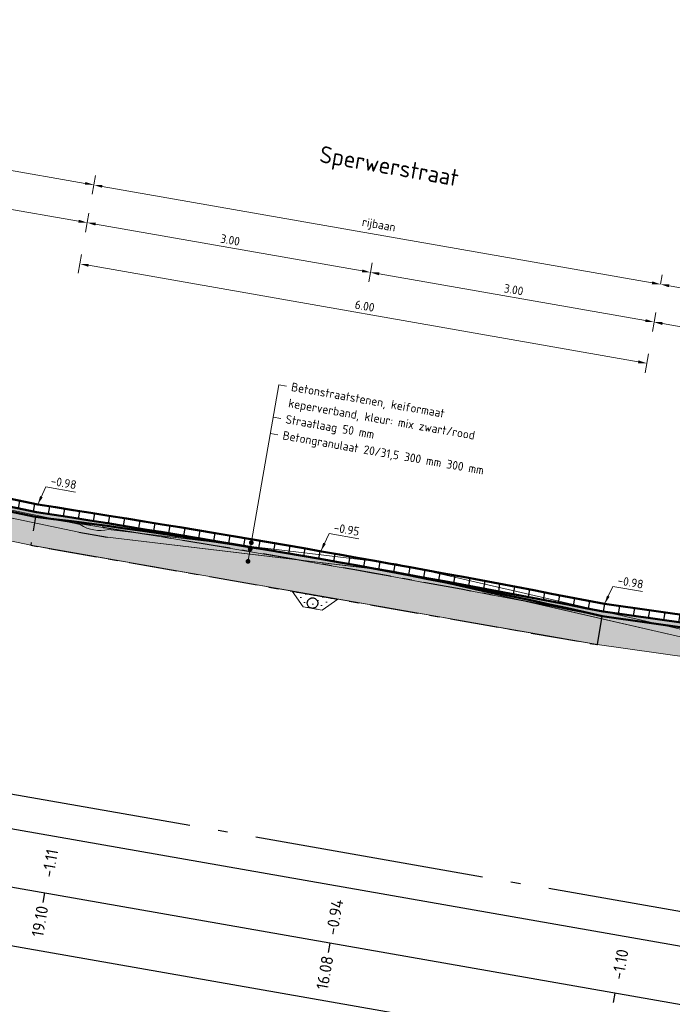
# Model space of a CAD drawing. Header units: metres. Extents: x 2514 to 227642, y 1683 to 852646.
# Tile 403 of 462: x 114364 to 114371, y 426105 to 426115. Entities that reach past the tile are written whole.
import ezdxf
from ezdxf.enums import TextEntityAlignment as Align

# ---------------------------------------------------------------- set-up
doc = ezdxf.new("R2010")
doc.units = ezdxf.units.M
for name, pattern in [('AL-NAP_LIJN', [15.25, 12, -1.5, 0.25, -1.5]), ('DASHDOT', [7.5, 5, -1.25, 0, -1.25]), ('RI-DRAINAGE', [19.200000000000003, 6, -1.8, 1.8, -1.8, 2.4, -1.8, 1.8, -1.8])]:
    doc.linetypes.add(name, pattern=pattern)
doc.layers.get('Defpoints').update_dxf_attribs({"color": 244, "lineweight": 35})
for name, color, linetype, lineweight in [('B-WE-GW-GROND_ZAND_DRAINEERZAND-AD-50', 7, 'Continuous', 18), ('B-WE-OG-BEBOUWING_STRAATNAAM-T35', 2, 'Continuous', 35), ('B-WE-RI-DRAINAGE-GD', 90, 'RI-DRAINAGE', 25), ('B-WE-VH-GOOT-SD', 170, 'Continuous', 25), ('B-WE-VH-VERHARDING_BETONSTRAATSTEEN-GD', 252, 'Continuous', 25), ('B-WE-VH-VERHARDING_GEOTEXTIEL-GD', 252, 'Continuous', 25), ('N-WE-GW-GROND_GRIND-AD-50', 7, 'Continuous', 18), ('N-WE-GW-GROND_ZAND-AD-50', 7, 'Continuous', 18), ('N-WE-GW-GROND_ZAND_FUNDERINGSZAND-AD-50', 7, 'Continuous', 18), ('N-WE-GW-GROND_ZAND_ONTGRAVEN-GD', 251, 'Continuous', 18), ('N-WE-VH-ELEMENTENVERHARDING-AD', 8, 'Continuous', 25), ('N-WE-VH-M', 7, 'Continuous', 18), ('N-WE-VH-NAP-T18', 1, 'Continuous', 18), ('N-WE-VH-T18', 10, 'Continuous', 18), ('N-WE-VH-VERHARDING_BETONSTRAATSTEEN-GD', 252, 'Continuous', 50), ('N-WE-VH-VERHARDING_FUNDERING-GD', 7, 'Continuous', 50), ('N-WE-VH-VERHARDING_FUNDERING-O', 7, 'Continuous', 18), ('X-XX-AL-NAP-GD', 7, 'AL-NAP_LIJN', 25), ('X-XX-AL-PROFIELBALK-G', 7, 'Continuous', 25), ('X-XX-AL-PROFIELBALK-T25', 7, 'Continuous', 25)]:
    doc.layers.add(name, color=color, linetype=linetype, lineweight=lineweight)
doc.styles.add('NLCS-ISO-M50-T18', font='NLCS-ISO.ttf', dxfattribs={"height": 0.09000000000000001})
doc.styles.add('NLCS-ISO-M50-T18_CURSIEF', font='NLCS-ISO.ttf', dxfattribs={"oblique": 15, "height": 0.09000000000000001})
doc.styles.add('NLCS-ISO-M50-T25', font='NLCS-ISO.ttf', dxfattribs={"height": 0.125})
doc.styles.add('NLCS-ISO-M50-T35', font='NLCS-ISO.ttf', dxfattribs={"height": 0.175})
doc.dimstyles.new('NLCS-M50-T18-PIJL_L2_H1', dxfattribs={"dimscale": 0.05, "dimtxt": 2.5, "dimasz": 1.8, "dimexe": 2, "dimexo": 2, "dimgap": 0.7, "dimtad": 1, "dimzin": 0, "dimdsep": 46, "dimtxsty": 'NLCS-ISO-M50-T18', "dimcen": 0, "dimdle": 2, "dimclrd": 256, "dimclre": 256, "dimclrt": 1, "dimadec": 1, "dimazin": 0, "dimtfac": 1, "dimtdec": 3, "dimtofl": 0, "dimtmove": 0, "dimatfit": 3, "dimfxl": 2, "dimfxlon": 1, "dimtfillclr": 256, "dimtolj": 1, "dimtzin": 0, "dimlwd": -1, "dimlwe": -1, "dimarcsym": 0})
doc.dimstyles.new('NLCS-M50-T18_CURSIEF-PIJL_A_L2_H1', dxfattribs={"dimscale": 0.05, "dimtxt": 2.5, "dimasz": 1.8, "dimexe": 2, "dimexo": 2, "dimgap": 0.7, "dimtad": 1, "dimzin": 0, "dimdsep": 46, "dimtxsty": 'NLCS-ISO-M50-T18_CURSIEF', "dimcen": 2.5, "dimdle": 2, "dimclrd": 256, "dimclre": 256, "dimclrt": 10, "dimadec": 1, "dimazin": 0, "dimtfac": 1, "dimtdec": 3, "dimtofl": 0, "dimtmove": 0, "dimatfit": 3, "dimfxl": 2, "dimtfillclr": 256, "dimtolj": 1, "dimtzin": 0, "dimlwd": -1, "dimlwe": -1, "dimarcsym": 0})
pattern_1 = [(80.05004763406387, (16.26625841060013, -2.492286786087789), (-0.1563622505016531, 0.02743007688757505), [])]
pattern_2 = [(350.050047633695, (16.26625841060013, -2.492286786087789), (0.03617959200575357, 0.02538034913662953), [0, -0.06249999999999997])]
pattern_3 = [(350.0135621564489, (0, 0), (0.231652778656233, 0.1622867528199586), [0.025, -0.175]), (80.01356215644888, (0, 0), (-0.1622867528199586, 0.231652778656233), [0.025, -0.175]), (125.0135621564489, (0.02462122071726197, -0.004335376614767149), (-0.1969697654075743, 0.03468301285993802), [0.03535534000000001, -0.24748738]), (350.0135621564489, (0.04413041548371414, 0.1064601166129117), (0.231652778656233, 0.1622867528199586), [0.025, -0.175]), (35.01356215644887, (0.05427333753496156, 0.09198181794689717), (0.03468301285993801, 0.1969697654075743), [0.01767766, -0.26516504]), (125.0135621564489, (0.05427333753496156, 0.09198181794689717), (-0.1969697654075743, 0.03468301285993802), [0.01767766, -0.26516504]), (350.0135621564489, (0.1266648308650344, 0.1426964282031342), (0.231652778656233, 0.1622867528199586), [0.03535534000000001, -0.16464466]), (35.01356215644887, (0.1266648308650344, 0.1426964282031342), (0.03468301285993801, 0.1969697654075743), [0.025, -0.25784272]), (125.0135621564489, (0.161484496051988, 0.1365652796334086), (-0.1969697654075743, 0.03468301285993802), [0.025, -0.25784272]), (80.01356215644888, (0.1440874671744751, 0.02539787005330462), (-0.1622867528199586, 0.231652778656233), [0.025, -0.175]), (35.01356215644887, (0.1440874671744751, 0.02539787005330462), (0.03468301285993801, 0.1969697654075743), [0.01767766, -0.26516504]), (125.0135621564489, (0.1585657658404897, 0.03554079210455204), (-0.1969697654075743, 0.03468301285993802), [0.01767766, -0.26516504]), (350.0135621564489, (0.03329197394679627, 0.04490706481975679), (0.231652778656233, 0.1622867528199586), [0.0125, -0.1675]), (350.0135621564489, (0.1896900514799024, 0.06813724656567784), (0.231652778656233, 0.1622867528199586), [0.0125, -0.1675]), (80.01356215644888, (0.1324723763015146, 0.1035969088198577), (-0.1622867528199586, 0.231652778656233), [0.0125, -0.1675]), (125.0135621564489, (0.1375844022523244, -0.01153396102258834), (-0.1969697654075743, 0.03468301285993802), [0.01767766, -0.26516504]), (125.0135621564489, (0.07525470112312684, 0.1390565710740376), (-0.1969697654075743, 0.03468301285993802), [0.01767766, -0.26516504]), (35.01356215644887, (0.1037099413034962, 0.04837304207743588), (0.03468301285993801, 0.1969697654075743), [0.01767766, -0.26516504]), (80.01356215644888, (0.07204373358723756, 0.01269893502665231), (-0.1622867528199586, 0.231652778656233), [0.003125, -0.196875]), (80.01356215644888, (0.09590858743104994, 0.09416978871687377), (-0.1622867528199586, 0.231652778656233), [0.003125, -0.196875]), (80.01356215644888, (0.1941993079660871, 0.1117663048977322), (-0.1622867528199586, 0.231652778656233), [0.003125, -0.196875]), (80.01356215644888, (0.1788516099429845, 0.006584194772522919), (-0.1622867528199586, 0.231652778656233), [0.003125, -0.196875])]

# ---------------------------------------------------------------- blocks, each defined once
blk = doc.blocks.new('*D1086')
at = {"layer": 'Defpoints', "color": 0, "transparency": 16777216}
for p in [(114370.7593528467, 426111.8557431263), (114370.7593528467, 426111.8557431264), (114375.1916695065, 426111.0781974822)]:
    blk.add_point(p, dxfattribs=at)
at = {"layer": 'N-WE-VH-M', "transparency": 16777216}
for p, q in [((114370.7593528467, 426111.8557431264), (114370.7766316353, 426111.9542390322)), ((114375.1030231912, 426111.0937483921), (114370.847999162, 426111.8401922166)), ((114375.1916695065, 426111.0781974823), (114375.2089482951, 426111.1766933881))]:
    blk.add_line(p, q, dxfattribs=at)
for points in [[(114370.8505909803, 426111.8549666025), (114370.8454073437, 426111.8254178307), (114370.7593528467, 426111.8557431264)], [(114375.1056150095, 426111.108522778), (114375.1004313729, 426111.0789740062), (114375.1916695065, 426111.0781974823)]]:
    blk.add_solid(points, dxfattribs=at)
at = {"layer": 'N-WE-VH-M', "color": 1, "transparency": 16777216, "insert": (114372.9893342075, 426111.545767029), "char_height": 0.09000000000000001, "attachment_point": 5, "rotation": 350.0500476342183, "style": 'NLCS-ISO-M50-T18'}
blk.add_mtext('\\A1;4.50', dxfattribs=at)
blk = doc.blocks.new('*D1087')
at = {"layer": 'Defpoints', "color": 0, "transparency": 16777216}
for p in [(114367.8044750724, 426112.3741068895), (114367.8044750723, 426112.3741068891), (114370.7593528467, 426111.8557431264)]:
    blk.add_point(p, dxfattribs=at)
at = {"layer": 'N-WE-VH-M', "transparency": 16777216}
for p, q in [((114367.8044750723, 426112.3741068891), (114367.7871962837, 426112.2756109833)), ((114370.6707065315, 426111.871294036), (114367.8931213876, 426112.3585559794)), ((114370.7593528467, 426111.8557431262), (114370.7420740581, 426111.7572472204))]:
    blk.add_line(p, q, dxfattribs=at)
for points in [[(114367.8957132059, 426112.3733303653), (114367.8905295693, 426112.3437815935), (114367.8044750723, 426112.3741068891)], [(114370.6732983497, 426111.8860684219), (114370.6681147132, 426111.8565196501), (114370.7593528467, 426111.8557431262)]]:
    blk.add_solid(points, dxfattribs=at)
at = {"layer": 'N-WE-VH-M', "color": 1, "transparency": 16777216, "insert": (114369.2957369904, 426112.1937217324), "char_height": 0.09000000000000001, "attachment_point": 5, "rotation": 350.0500476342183, "style": 'NLCS-ISO-M50-T18'}
blk.add_mtext('\\A1;3.00', dxfattribs=at)
blk = doc.blocks.new('*D1088')
at = {"layer": 'Defpoints', "color": 0, "transparency": 16777216}
for p in [(114364.8495972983, 426112.8924706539), (114364.849597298, 426112.8924706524), (114367.8044750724, 426112.3741068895)]:
    blk.add_point(p, dxfattribs=at)
at = {"layer": 'N-WE-VH-M', "transparency": 16777216}
for p, q in [((114364.849597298, 426112.8924706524), (114364.8323185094, 426112.7939747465)), ((114367.7158287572, 426112.3896577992), (114364.9382436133, 426112.8769197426)), ((114367.8044750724, 426112.3741068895), (114367.821753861, 426112.4726027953))]:
    blk.add_line(p, q, dxfattribs=at)
for points in [[(114364.9408354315, 426112.8916941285), (114364.935651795, 426112.8621453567), (114364.849597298, 426112.8924706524)], [(114367.7184205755, 426112.4044321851), (114367.7132369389, 426112.3748834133), (114367.8044750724, 426112.3741068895)]]:
    blk.add_solid(points, dxfattribs=at)
at = {"layer": 'N-WE-VH-M', "color": 1, "transparency": 16777216, "insert": (114366.3408592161, 426112.7120854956), "char_height": 0.09000000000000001, "attachment_point": 5, "rotation": 350.0500476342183, "style": 'NLCS-ISO-M50-T18'}
blk.add_mtext('\\A1;3.00', dxfattribs=at)
blk = doc.blocks.new('*D1089')
at = {"layer": 'Defpoints', "color": 0, "transparency": 16777216}
for p in [(114360.4178721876, 426113.669912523), (114360.4178721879, 426113.6699125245), (114364.8495972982, 426112.8924706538)]:
    blk.add_point(p, dxfattribs=at)
at = {"layer": 'N-WE-VH-M', "transparency": 16777216}
for p, q in [((114360.4178721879, 426113.6699125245), (114360.4351509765, 426113.7684084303)), ((114364.760950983, 426112.9080215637), (114360.5065185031, 426113.6543616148)), ((114364.8495972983, 426112.8924706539), (114364.8668760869, 426112.9909665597))]:
    blk.add_line(p, q, dxfattribs=at)
for points in [[(114360.5091103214, 426113.6691360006), (114360.5039266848, 426113.6395872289), (114360.4178721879, 426113.6699125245)], [(114364.7635428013, 426112.9227959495), (114364.7583591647, 426112.8932471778), (114364.8495972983, 426112.8924706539)]]:
    blk.add_solid(points, dxfattribs=at)
at = {"layer": 'N-WE-VH-M', "color": 1, "transparency": 16777216, "insert": (114362.6475577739, 426113.3599883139), "char_height": 0.09000000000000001, "attachment_point": 5, "rotation": 350.0500476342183, "style": 'NLCS-ISO-M50-T18'}
blk.add_mtext('\\A1;4.50', dxfattribs=at)
blk = doc.blocks.new('*D1091')
at = {"layer": 'Defpoints', "color": 0, "transparency": 16777216}
for p in [(114364.8495972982, 426112.8924706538), (114370.7593528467, 426111.8557431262), (114370.6840428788, 426111.4264466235)]:
    blk.add_point(p, dxfattribs=at)
at = {"layer": 'N-WE-VH-M', "transparency": 16777216}
for p, q in [((114364.7915661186, 426112.5616700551), (114364.7570085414, 426112.3646782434)), ((114364.8629336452, 426112.4476232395), (114370.5953965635, 426111.4419975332)), ((114370.7013216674, 426111.5249425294), (114370.6667640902, 426111.3279507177))]:
    blk.add_line(p, q, dxfattribs=at)
for points in [[(114364.8655254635, 426112.4623976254), (114364.8603418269, 426112.4328488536), (114364.77428733, 426112.4631741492)], [(114370.5979883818, 426111.4567719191), (114370.5928047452, 426111.4272231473), (114370.6840428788, 426111.4264466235)]]:
    blk.add_solid(points, dxfattribs=at)
at = {"layer": 'N-WE-VH-M', "color": 1, "transparency": 16777216, "insert": (114367.7429881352, 426112.023607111), "char_height": 0.09000000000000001, "attachment_point": 5, "rotation": 350.0500476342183, "style": 'NLCS-ISO-M50-T18'}
blk.add_mtext('\\A1;6.00', dxfattribs=at)
blk = doc.blocks.new('_Dot')
at = {"color": 0, "linetype": 'ByBlock', "lineweight": -2}
blk.add_line((-0.5, 0), (-1, 0), dxfattribs=at)
at = {"color": 0, "linetype": 'ByBlock', "const_width": 0.5}
blk.add_lwpolyline([(-0.25, 0, 1), (0.25, 0, 1)], format="xyb", close=True, dxfattribs=at)
blk = doc.blocks.new('*D857')
at = {"layer": 'Defpoints', "color": 0, "ltscale": 0.2, "transparency": 16777216}
for p in [(114360.486987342, 426114.0638961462), (114360.486987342, 426114.0638961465), (114364.9187120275, 426113.2864543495)]:
    blk.add_point(p, dxfattribs=at)
at = {"layer": 'N-WE-VH-M', "ltscale": 0.2, "transparency": 16777216}
for p, q in [((114360.486987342, 426114.0638961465), (114360.5042661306, 426114.1623920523)), ((114364.8300657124, 426113.3020052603), (114360.5756336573, 426114.0483452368)), ((114364.9187120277, 426113.2864543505), (114364.9359908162, 426113.3849502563))]:
    blk.add_line(p, q, dxfattribs=at)
for points in [[(114360.5782254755, 426114.0631196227), (114360.5730418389, 426114.0335708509), (114360.486987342, 426114.0638961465)], [(114364.8326575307, 426113.3167796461), (114364.8274738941, 426113.2872308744), (114364.9187120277, 426113.2864543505)]]:
    blk.add_solid(points, dxfattribs=at)
at = {"layer": 'N-WE-VH-M', "color": 1, "ltscale": 0.2, "transparency": 16777216, "insert": (114362.7190053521, 426113.7672689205), "char_height": 0.09000000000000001, "attachment_point": 5, "rotation": 350.0500476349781, "style": 'NLCS-ISO-M50-T18'}
blk.add_mtext('\\A1;haaksparkeervak', dxfattribs=at)
blk = doc.blocks.new('*D859')
at = {"layer": 'Defpoints', "color": 0, "transparency": 16777216}
for p in [(114364.9187120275, 426113.2864543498), (114370.8268905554, 426112.2500034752), (114370.8268905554, 426112.2500034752)]:
    blk.add_point(p, dxfattribs=at)
at = {"layer": 'N-WE-VH-M', "transparency": 16777216}
for p, q in [((114364.9187120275, 426113.2864543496), (114364.9014332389, 426113.1879584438)), ((114365.0073583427, 426113.2709034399), (114370.7382442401, 426112.2655543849)), ((114370.8268905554, 426112.2500034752), (114370.844169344, 426112.348499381))]:
    blk.add_line(p, q, dxfattribs=at)
for points in [[(114365.009950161, 426113.2856778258), (114365.0047665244, 426113.256129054), (114364.9187120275, 426113.2864543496)], [(114370.7408360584, 426112.2803287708), (114370.7356524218, 426112.250779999), (114370.8268905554, 426112.2500034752)]]:
    blk.add_solid(points, dxfattribs=at)
at = {"layer": 'N-WE-VH-M', "color": 1, "transparency": 16777216, "insert": (114367.8889569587, 426112.8603225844), "char_height": 0.09000000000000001, "attachment_point": 5, "rotation": 350.0500476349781, "style": 'NLCS-ISO-M50-T18'}
blk.add_mtext('\\A1;rijbaan', dxfattribs=at)
blk = doc.blocks.new('*D929')
at = {"layer": 'Defpoints', "color": 0, "ltscale": 0.2, "transparency": 16777216}
for p in [(114370.8268905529, 426112.2500034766), (114370.8268905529, 426112.2500034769), (114375.2586152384, 426111.4725616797)]:
    blk.add_point(p, dxfattribs=at)
at = {"layer": 'N-WE-VH-M', "ltscale": 0.2, "transparency": 16777216}
for p, q in [((114370.8268905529, 426112.2500034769), (114370.8441693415, 426112.3484993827)), ((114375.1699689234, 426111.4881125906), (114370.9155368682, 426112.2344525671)), ((114375.2586152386, 426111.4725616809), (114375.2758940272, 426111.5710575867))]:
    blk.add_line(p, q, dxfattribs=at)
for points in [[(114370.9181286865, 426112.249226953), (114370.9129450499, 426112.2196781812), (114370.8268905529, 426112.2500034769)], [(114375.1725607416, 426111.5028869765), (114375.1673771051, 426111.4733382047), (114375.2586152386, 426111.4725616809)]]:
    blk.add_solid(points, dxfattribs=at)
at = {"layer": 'N-WE-VH-M', "color": 1, "ltscale": 0.2, "transparency": 16777216, "insert": (114373.0589085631, 426111.9533762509), "char_height": 0.09000000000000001, "attachment_point": 5, "rotation": 350.0500476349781, "style": 'NLCS-ISO-M50-T18'}
blk.add_mtext('\\A1;haaksparkeervak', dxfattribs=at)

msp = doc.modelspace()

# ---------------------------------------------------------------- hatches: boundary and pattern name
at = {"layer": 'B-WE-GW-GROND_ZAND_DRAINEERZAND-AD-50', "ltscale": 0.2}
h = msp.add_hatch(dxfattribs=at)
h.set_pattern_fill('AGW-GROND_ZAND_DRAINZAND-SO', color=256, scale=0.05, pattern_type=2)
h.set_pattern_definition([(35.05004763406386, (114463.5998066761, 426221.0621768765), (-0.03646752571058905, 0.05198432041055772), [0, -0.0635])])
h.paths.add_polyline_path([(114366.9876428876, 426109.0514645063), (114367.463223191, 426108.9680351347), (114367.299493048, 426108.853176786), (114367.1025012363, 426108.8877343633)])
at = {"layer": 'N-WE-GW-GROND_GRIND-AD-50', "ltscale": 0.1}
h = msp.add_hatch(dxfattribs=at)
h.set_pattern_fill('AVH-FUNDERING_02-SO', color=1, scale=0.2, pattern_type=2)
h.set_pattern_definition(pattern_3)
edge = h.paths.add_edge_path()
edge.add_arc((114358.3204709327, 425960.5037423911), 148.1415553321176, 78.89018152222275, 81.20991374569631)
edge.add_line((114380.9586994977, 426106.9053510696), (114380.906834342, 426106.609699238))
edge.add_line((114380.906834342, 426106.609699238), (114380.9098064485, 426106.6090751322))
edge.add_arc((99057.92202269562, 338742.201559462), 88697.99126916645, 80.04811254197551, 80.05198272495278, ccw=False)
edge.add_line((114386.8110131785, 426105.5738472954), (114386.8140202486, 426105.5734224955))
edge.add_line((114386.8140202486, 426105.5734224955), (114386.8658854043, 426105.8690743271))
h = msp.add_hatch(dxfattribs=at)
h.set_pattern_fill('AVH-FUNDERING_02-SO', color=1, scale=0.2, pattern_type=2)
h.set_pattern_definition(pattern_3)
edge = h.paths.add_edge_path()
edge.add_arc((114336.8202227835, 425950.12666245), 149.5509054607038, 78.89936592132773, 81.19784959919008, ccw=False)
edge.add_line((114365.6136812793, 426096.8795502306), (114365.5618160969, 426096.583898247))
edge.add_line((114365.5618160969, 426096.583898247), (114365.5588129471, 426096.584322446))
edge.add_arc((99024.8738484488, 338678.9411453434), 88753.48417847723, 80.04666692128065, 80.05053572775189)
edge.add_line((114359.6560405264, 426097.6199785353), (114359.6530747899, 426097.6206012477))
edge.add_line((114359.6530747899, 426097.6206012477), (114359.7049399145, 426097.9162529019))
h = msp.add_hatch(dxfattribs=at)
h.set_pattern_fill('AVH-FUNDERING_02-SO', color=1, scale=0.2, pattern_type=2)
h.set_pattern_definition(pattern_3)
edge = h.paths.add_edge_path()
edge.add_arc((114341.6432576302, 425963.2448553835), 148.3232544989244, 78.89160257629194, 81.20849269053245)
edge.add_line((114364.3128880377, 426109.8254669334), (114364.2610228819, 426109.5298151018))
edge.add_line((114364.2610228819, 426109.5298151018), (114364.2639949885, 426109.5291909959))
edge.add_arc((106704.2422879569, 382427.0488588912), 44349.01374908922, 80.04617745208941, 80.05391781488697, ccw=False)
edge.add_line((114370.1652017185, 426108.4939631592), (114370.1682087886, 426108.4935383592))
edge.add_line((114370.1682087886, 426108.4935383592), (114370.2200739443, 426108.7891901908))
h = msp.add_hatch(dxfattribs=at)
h.set_pattern_fill('AGW-GROND_GRIND-SO', color=1, scale=0.05, pattern_type=2)
h.set_pattern_definition([(350.0135621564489, (0.2056405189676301, 0.01455942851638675), (0.5791319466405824, 0.4057168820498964), [0.025, -0.15, 0.025, -0.3]), (350.0135621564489, (0.4561881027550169, -0.004173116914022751), (0.5791319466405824, 0.4057168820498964), [0.025, -0.475]), (350.0135621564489, (0.1940254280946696, 0.09275846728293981), (0.5791319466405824, 0.4057168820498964), [0.05, -0.45]), (350.0135621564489, (0.3460881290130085, 0.09136742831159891), (0.5791319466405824, 0.4057168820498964), [0.025, -0.475]), (350.0135621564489, (0.1288325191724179, 0.1550070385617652), (0.5791319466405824, 0.4057168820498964), [0.025, -0.475]), (350.0135621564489, (0.334473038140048, 0.169566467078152), (0.5791319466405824, 0.4057168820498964), [0.05, -0.45]), (350.0135621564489, (0.1664598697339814, 0.224535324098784), (0.5791319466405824, 0.4057168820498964), [0.05, -0.175, 0.025, -0.25]), (350.0135621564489, (0.1751306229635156, 0.273777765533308), (0.5791319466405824, 0.4057168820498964), [0.05, -0.275, 0.05, -0.125]), (350.0135621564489, (0.3271933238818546, 0.272386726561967), (0.5791319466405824, 0.4057168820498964), [0.025, -0.475]), (350.0135621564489, (0.3401994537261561, 0.3462503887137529), (0.5791319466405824, 0.4057168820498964), [0.025, -0.475]), (350.0135621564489, (0.07370140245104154, 0.4185607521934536), (0.5791319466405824, 0.4057168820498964), [0.025, -0.475]), (350.0135621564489, (0.2011428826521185, 0.4215050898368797), (0.5791319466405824, 0.4057168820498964), [0.025, -0.175, 0.05, -0.25]), (80.01356215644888, (0.0709193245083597, 0.1144353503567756), (-0.4057168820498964, 0.5791319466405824), [0.025, -0.225, 0.025, -0.225]), (80.01356215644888, (0.1085466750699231, 0.1839636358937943), (-0.4057168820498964, 0.5791319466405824), [0.025, -0.475]), (80.01356215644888, (0.1808570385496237, 0.4504616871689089), (-0.4057168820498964, 0.5791319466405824), [0.025, -0.475]), (80.01356215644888, (0.1751306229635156, 0.273777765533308), (-0.4057168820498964, 0.5791319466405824), [0.05, -0.45]), (80.01356215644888, (0.1607334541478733, 0.04785140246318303), (-0.4057168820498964, 0.5791319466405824), [0.025, -0.475]), (80.01356215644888, (0.2547207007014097, 0.4374555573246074), (-0.4057168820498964, 0.5791319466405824), [0.025, -0.475]), (80.01356215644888, (0.2533296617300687, 0.2853928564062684), (-0.4057168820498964, 0.5791319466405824), [0.025, -0.475]), (80.01356215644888, (0.3011810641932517, 0.1246594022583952), (-0.4057168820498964, 0.5791319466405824), [0.025, -0.475]), (80.01356215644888, (0.3778268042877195, 0.4157786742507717), (-0.4057168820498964, 0.5791319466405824), [0.025, -0.475]), (80.01356215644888, (0.3807711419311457, 0.2883371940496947), (-0.4057168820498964, 0.5791319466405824), [0.025, -0.475]), (80.01356215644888, (0.3880508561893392, 0.1855169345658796), (-0.4057168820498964, 0.5791319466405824), [0.05, -0.45]), (80.01356215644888, (0.3996659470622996, 0.1073178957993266), (-0.4057168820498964, 0.5791319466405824), [0.025, -0.475]), (80.01356215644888, (0.4416286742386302, 0.2014674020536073), (-0.4057168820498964, 0.5791319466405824), [0.025, -0.475]), (80.01356215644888, (0.4185607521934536, -0.07370140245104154), (-0.4057168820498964, 0.5791319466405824), [0.025, -0.3, 0.05, -0.125]), (35.01356215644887, (0.05202451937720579, 0.2954546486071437), (0.08670753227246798, 0.4924244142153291), [0.03535000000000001, -0.176775, 0.03535000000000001, -0.247485, 0.03535000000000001, -0.17679678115]), (35.01356215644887, (0.1650688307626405, 0.07247262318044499), (0.08670753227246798, 0.4924244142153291), [0.03535000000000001, -0.247485, 0.03535000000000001, -0.07070000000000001, 0.03535000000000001, -0.28287178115]), (35.01356215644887, (0.04196272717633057, 0.09414950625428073), (0.08670753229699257, 0.4924244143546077), [0.03535533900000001, -0.4596195, 0.0707105, -0.141421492]), (35.01356215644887, (0.207031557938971, 0.1666221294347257), (0.08670753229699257, 0.4924244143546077), [0.03535533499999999, -0.14142135, 0.03535533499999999, -0.4949747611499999]), (35.01356215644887, (0.2243730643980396, 0.2651070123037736), (0.08670753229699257, 0.4924244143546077), [0.03535533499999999, -0.67175144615]), (35.01356215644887, (0.3055164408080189, 0.1492806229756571), (0.08670753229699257, 0.4924244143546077), [0.03535533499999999, -0.67175144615]), (35.01356215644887, (0.4126720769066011, 0.1811815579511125), (0.08670753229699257, 0.4924244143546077), [0.03535533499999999, -0.67175144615]), (35.01356215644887, (0.2954546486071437, -0.05202451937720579), (0.08670753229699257, 0.4924244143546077), [0.03535533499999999, -0.67175144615]), (125.0135621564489, (0.1723485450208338, -0.03034763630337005), (-0.4924244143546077, 0.08670753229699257), [0.03535533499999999, -0.67175144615]), (125.0135621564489, (0.4228961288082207, -0.04908018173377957), (-0.4924244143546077, 0.08670753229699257), [0.0353553, -0.49497475, 0.0353553, -0.14142143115]), (125.0135621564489, (0.3271933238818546, 0.272386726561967), (-0.4924244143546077, 0.08670753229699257), [0.03535533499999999, -0.67175144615]), (125.0135621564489, (0.2011428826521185, 0.4215050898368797), (-0.4924244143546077, 0.08670753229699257), [0.03535533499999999, -0.67175144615]), (125.0135621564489, (0.4561881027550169, -0.004173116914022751), (-0.4924244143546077, 0.08670753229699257), [0.03535533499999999, -0.67175144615]), (125.0135621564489, (0.2635537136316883, 0.0551311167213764), (-0.4924244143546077, 0.08670753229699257), [0.03535533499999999, -0.67175144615]), (125.0135621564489, (0.2576650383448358, 0.3100140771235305), (-0.4924244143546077, 0.08670753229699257), [0.03535533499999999, -0.67175144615]), (125.0135621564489, (0.4952064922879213, 0.217417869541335), (-0.4924244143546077, 0.08670753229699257), [0.03535533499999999, -0.67175144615]), (125.0135621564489, (0.4040013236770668, 0.1319391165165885), (-0.4924244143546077, 0.08670753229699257), [0.03535533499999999, -0.67175144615]), (125.0135621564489, (0.2359881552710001, 0.1869079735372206), (-0.4924244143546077, 0.08670753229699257), [0.03535533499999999, -0.67175144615]), (125.0135621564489, (0.1288325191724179, 0.1550070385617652), (-0.4924244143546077, 0.08670753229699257), [0.035355, -0.35355339, 0.035355, -0.28284339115]), (125.0135621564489, (0.4459640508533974, 0.2260886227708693), (-0.4924244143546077, 0.08670753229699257), [0.0353553, -0.07071068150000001, 0.0353553, -0.5656855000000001]), (16.57861335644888, (0.3244112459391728, -0.03173867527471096), (0.4924244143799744, -0.08670753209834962), [0.0559, -0.2795, 0.0559, -0.7267339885]), (16.57861335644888, (0.4691942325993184, 0.06969054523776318), (0.4924244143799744, -0.08670753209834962), [0.0559, -0.5031000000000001, 0.0559, -0.5031339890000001]), (16.57861335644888, (0.4808093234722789, -0.008508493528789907), (0.4924244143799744, -0.08670753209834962), [0.055901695, -1.06213229]), (16.57861335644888, (0.1128820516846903, 0.2085848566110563), (0.4924244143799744, -0.08670753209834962), [0.055901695, -1.06213229]), (16.57861335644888, (0.18380137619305, 0.3230202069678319), (0.4924244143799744, -0.08670753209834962), [0.055901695, -1.06213229]), (16.57861335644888, (0.09848488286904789, -0.0173415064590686), (0.4924244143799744, -0.08670753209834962), [0.055901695, -1.06213229]), (53.44851097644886, (0.3069074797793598, 0.3013433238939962), (0.08670753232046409, 0.4924244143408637), [0.055901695, -1.06213229]), (53.44851097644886, (0.2302617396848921, 0.0102240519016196), (0.08670753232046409, 0.4924244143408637), [0.055901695, -1.06213229]), (53.44851097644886, (0.4359022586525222, 0.02478348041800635), (0.08670753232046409, 0.4924244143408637), [0.055901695, -1.06213229]), (53.44851097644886, (0.08098111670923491, 0.3157404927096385), (0.08670753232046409, 0.4924244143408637), [0.055901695, -1.06213229]), (143.4485109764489, (0.3460881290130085, 0.09136742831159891), (-0.4924244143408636, 0.08670753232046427), [0.055901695, -1.06213229]), (143.4485109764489, (0.2056405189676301, 0.01455942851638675), (-0.4924244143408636, 0.08670753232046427), [0.055901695, -1.06213229]), (143.4485109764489, (0.07525470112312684, 0.1390565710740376), (-0.4924244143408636, 0.08670753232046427), [0.055901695, -1.06213229])])
h.paths.add_polyline_path([(114370.2200739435, 426108.789190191), (114370.1682087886, 426108.4935383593), (114373.0912871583, 426108.0806036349), (114373.1433416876, 426108.3762287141)])
h.paths.add_polyline_path([(114364.261022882, 426109.5298151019), (114364.3128880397, 426109.8254669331), (114359.9052122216, 426110.7510246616), (114359.9017689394, 426110.7313965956), (114359.7540250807, 426110.7573147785), (114359.5077853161, 426110.80051175), (114359.2087443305, 426110.5907314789)])
h = msp.add_hatch(dxfattribs=at)
h.set_pattern_fill('AVH-FUNDERING_02-SO', color=1, scale=0.2, pattern_type=2)
h.set_pattern_definition([(350.0135621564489, (-26.91230358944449, 17.43885343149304), (0.231652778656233, 0.1622867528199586), [0.025, -0.175]), (80.01356215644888, (-26.91230358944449, 17.43885343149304), (-0.1622867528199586, 0.231652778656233), [0.025, -0.175]), (125.0135621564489, (-26.88768236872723, 17.43451805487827), (-0.1969697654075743, 0.03468301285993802), [0.03535534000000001, -0.24748738]), (350.0135621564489, (-26.86817317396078, 17.54531354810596), (0.231652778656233, 0.1622867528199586), [0.025, -0.175]), (35.01356215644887, (-26.85803025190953, 17.53083524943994), (0.03468301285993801, 0.1969697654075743), [0.01767766, -0.26516504]), (125.0135621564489, (-26.85803025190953, 17.53083524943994), (-0.1969697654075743, 0.03468301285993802), [0.01767766, -0.26516504]), (350.0135621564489, (-26.78563875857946, 17.58154985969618), (0.231652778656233, 0.1622867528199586), [0.03535534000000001, -0.16464466]), (35.01356215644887, (-26.78563875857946, 17.58154985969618), (0.03468301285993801, 0.1969697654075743), [0.025, -0.25784272]), (125.0135621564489, (-26.7508190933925, 17.57541871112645), (-0.1969697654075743, 0.03468301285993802), [0.025, -0.25784272]), (80.01356215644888, (-26.76821612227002, 17.46425130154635), (-0.1622867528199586, 0.231652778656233), [0.025, -0.175]), (35.01356215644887, (-26.76821612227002, 17.46425130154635), (0.03468301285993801, 0.1969697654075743), [0.01767766, -0.26516504]), (125.0135621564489, (-26.753737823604, 17.4743942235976), (-0.1969697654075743, 0.03468301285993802), [0.01767766, -0.26516504]), (350.0135621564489, (-26.8790116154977, 17.4837604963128), (0.231652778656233, 0.1622867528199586), [0.0125, -0.1675]), (350.0135621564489, (-26.72261353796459, 17.50699067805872), (0.231652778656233, 0.1622867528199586), [0.0125, -0.1675]), (80.01356215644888, (-26.77983121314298, 17.5424503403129), (-0.1622867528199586, 0.231652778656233), [0.0125, -0.1675]), (125.0135621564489, (-26.77471918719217, 17.42731947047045), (-0.1969697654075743, 0.03468301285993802), [0.01767766, -0.26516504]), (125.0135621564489, (-26.83704888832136, 17.57791000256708), (-0.1969697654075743, 0.03468301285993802), [0.01767766, -0.26516504]), (35.01356215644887, (-26.808593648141, 17.48722647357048), (0.03468301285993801, 0.1969697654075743), [0.01767766, -0.26516504]), (80.01356215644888, (-26.84025985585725, 17.4515523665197), (-0.1622867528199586, 0.231652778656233), [0.003125, -0.196875]), (80.01356215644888, (-26.81639500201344, 17.53302322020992), (-0.1622867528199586, 0.231652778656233), [0.003125, -0.196875]), (80.01356215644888, (-26.7181042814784, 17.55061973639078), (-0.1622867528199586, 0.231652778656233), [0.003125, -0.196875]), (80.01356215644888, (-26.73345197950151, 17.44543762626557), (-0.1622867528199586, 0.231652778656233), [0.003125, -0.196875])])
edge = h.paths.add_edge_path()
edge.add_line((114370.1647010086, 426108.4940791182), (114370.1682144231, 426108.4935704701))
edge.add_line((114370.1682144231, 426108.4935704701), (114370.2200739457, 426108.7891901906))
edge.add_arc((114341.4266153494, 425962.0363018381), 149.5509060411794, 78.89936592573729, 81.19784959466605)
edge.add_line((114364.3113325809, 426109.8258928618), (114364.2594674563, 426109.5302412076))
edge.add_line((114364.2594674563, 426109.5302412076), (114364.2624331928, 426109.5296184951))
edge.add_line((114364.2624331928, 426109.5296184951), (114370.1647010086, 426108.4940791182))
at = {"layer": 'N-WE-GW-GROND_ZAND-AD-50', "ltscale": 0.2}
h = msp.add_hatch(dxfattribs=at)
h.set_pattern_fill('AGW-GROND_ZAND_CUNETZAND-SO', color=1, scale=0.04999999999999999, angle=-5.232918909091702e-10, pattern_type=2)
h.set_pattern_definition(pattern_2)
h.paths.add_polyline_path([(114364.3202549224, 426109.8750104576), (114359.9138564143, 426110.8002999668), (114359.9052122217, 426110.7510246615), (114364.3116107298, 426109.8257351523)])
h = msp.add_hatch(dxfattribs=at)
h.set_pattern_fill('AGW-GROND_ZAND_CUNETZAND-SO', color=1, scale=0.04999999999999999, angle=-5.232918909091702e-10, pattern_type=2)
h.set_pattern_definition(pattern_2)
edge = h.paths.add_edge_path()
edge.add_line((114370.2200739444, 426108.7891901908), (114370.2213662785, 426108.7890076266))
edge.add_line((114370.2213662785, 426108.7890076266), (114370.229998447, 426108.8382143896))
edge.add_arc((114341.6281910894, 425963.1589701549), 148.4604512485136, 78.89216974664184, 81.20792552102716)
edge.add_line((114364.3202428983, 426109.8749419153), (114364.3116107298, 426109.8257351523))
edge.add_line((114364.3116107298, 426109.8257351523), (114364.3128880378, 426109.8254669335))
edge.add_arc((114341.6432576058, 425963.244855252), 148.3232546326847, 78.89160257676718, 81.20849268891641, ccw=False)
h = msp.add_hatch(dxfattribs=at)
h.set_pattern_fill('AGW-GROND_ZAND_CUNETZAND-SO', color=1, scale=0.04999999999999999, angle=-5.232918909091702e-10, pattern_type=2)
h.set_pattern_definition(pattern_2)
h.paths.add_polyline_path([(114374.6882453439, 426108.2084811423), (114370.2300104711, 426108.8382829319), (114370.2213662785, 426108.7890076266), (114374.6796011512, 426108.1592058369)])
at = {"layer": 'N-WE-GW-GROND_ZAND_FUNDERINGSZAND-AD-50', "ltscale": 0.2}
h = msp.add_hatch(dxfattribs=at)
h.set_pattern_fill('AGW-GROND_ZAND_FUNDERINGSZAND', color=1, scale=0.04999999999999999, angle=-5.232918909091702e-10, pattern_type=2)
h.set_pattern_definition([(27.55004763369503, (16.26625841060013, -2.492286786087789), (0.0135442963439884, 0.09543635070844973), [0, -0.076, 0, -0.08499999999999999, 0, -0.08124999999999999]), (357.550047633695, (16.26625841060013, -2.492286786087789), (0.1115395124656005, 0.1236951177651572), [0, -0.04099999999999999, 0, -0.06849999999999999, 0, -0.02625]), (317.5500476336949, (16.20568342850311, -2.481660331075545), (0.1534140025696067, -0.02662560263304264), [0, -0.02499999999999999, 0, -0.08999999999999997, 0, -0.1175]), (307.5500476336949, (16.20568342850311, -2.481660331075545), (0.1556281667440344, 0.01725261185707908), [0, -0.01249999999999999, 0, -0.05899999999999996, 0, -0.06749999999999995])])
h.paths.add_polyline_path([(114366.3664464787, 426109.5387979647, 0.007917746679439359), (114364.605646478, 426109.7893151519), (114365.0734000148, 426109.6921704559)])
at = {"layer": 'N-WE-VH-ELEMENTENVERHARDING-AD'}
h = msp.add_hatch(dxfattribs=at)
h.set_pattern_fill('ANSI31', color=1, scale=0.04999999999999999, angle=44.99999999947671)
h.set_pattern_definition(pattern_1)
h.paths.add_polyline_path([(114359.9276871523, 426110.879140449), (114359.9138564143, 426110.8002999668), (114364.3202549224, 426109.8750104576), (114364.3340856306, 426109.9538509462)])
h = msp.add_hatch(dxfattribs=at)
h.set_pattern_fill('ANSI31', color=1, scale=0.04999999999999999, angle=44.99999999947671)
h.set_pattern_definition(pattern_1)
edge = h.paths.add_edge_path()
edge.add_line((114370.229215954, 426108.838395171), (114370.2300104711, 426108.8382829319))
edge.add_line((114370.2300104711, 426108.8382829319), (114370.2438411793, 426108.9171234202))
edge.add_arc((114341.5451836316, 425962.6857949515), 149.0208521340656, 78.89652459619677, 81.20357066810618)
edge.add_line((114364.3340856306, 426109.9538509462), (114364.3202549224, 426109.8750104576))
edge.add_line((114364.3202549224, 426109.8750104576), (114364.3210402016, 426109.8748455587))
edge.add_arc((114341.6056119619, 425963.0302602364), 148.591126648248, 78.89349745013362, 81.20659781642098, ccw=False)
h = msp.add_hatch(dxfattribs=at)
h.set_pattern_fill('ANSI31', color=1, scale=0.04999999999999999, angle=44.99999999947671)
h.set_pattern_definition(pattern_1)
h.paths.add_polyline_path([(114374.7020760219, 426108.2873216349), (114370.2438411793, 426108.9171234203), (114370.2300104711, 426108.8382829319), (114374.6882453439, 426108.2084811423)])

# ---------------------------------------------------------------- linework, layer by layer
at = {"layer": 'B-WE-RI-DRAINAGE-GD', "ltscale": 0.2}
msp.add_circle((114367.1996782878, 426108.926526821), 0.055, dxfattribs=at)
at = {"layer": 'B-WE-VH-GOOT-SD', "color": 251}
msp.add_lwpolyline([(114364.7640815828, 426109.6651662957), (114364.7640892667, 426109.665210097), (114365.0595769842, 426109.6133737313), (114365.0595555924, 426109.6132517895)], dxfattribs=at)
at = {"layer": 'B-WE-VH-VERHARDING_BETONSTRAATSTEEN-GD', "color": 251, "lineweight": 5, "ltscale": 0.2, "flags": 128}
msp.add_lwpolyline([(114360.6669861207, 426110.6073099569), (114364.7779122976, 426109.7440068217, 0.19999999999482), (114365.0734000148, 426109.6921704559), (114368.0749158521, 426109.3361507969), (114371.0201163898, 426108.6591117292, 0.19999999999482), (114371.3156041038, 426108.607275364), (114375.4549351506, 426108.1044866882)], format="xyb", dxfattribs=at)
msp.add_lwpolyline([(114360.6505445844, 426110.5290177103), (114364.7627758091, 426109.665440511), (114365.061768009, 426109.6129893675), (114368.0612030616, 426109.2572165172), (114371.0042325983, 426108.5806765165), (114371.3038612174, 426108.5281137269), (114375.4452887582, 426108.0250703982)], dxfattribs=at)
at = {"layer": 'B-WE-VH-VERHARDING_GEOTEXTIEL-GD', "color": 3, "linetype": 'DASHDOT', "ltscale": 0.1, "flags": 128}
msp.add_lwpolyline([(114370.1633630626, 426108.4943884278, -8.446094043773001e-06), (114370.1652017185, 426108.4939631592), (114370.1682087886, 426108.4935383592), (114370.2200739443, 426108.7891901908, 0.01004292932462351), (114364.3128880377, 426109.8254669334), (114364.2610228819, 426109.5298151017), (114370.1682087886, 426108.4935383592)], format="xyb", close=True, dxfattribs=at)
at = {"layer": 'N-WE-GW-GROND_ZAND_ONTGRAVEN-GD', "ltscale": 0.2, "flags": 128}
msp.add_lwpolyline([(114370.1625755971, 426108.4945705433, -1.206339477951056e-05), (114370.1652017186, 426108.4939631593), (114373.0912871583, 426108.0806036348), (114373.1309921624, 426108.3060940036), (114371.3038612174, 426108.528113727), (114371.0042325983, 426108.5806765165), (114368.4374272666, 426109.170730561, 0.002595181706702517), (114367.8648775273, 426109.2805033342), (114365.061768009, 426109.6129893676), (114364.7627758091, 426109.6654405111), (114360.6531553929, 426110.5284694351), (114360.6410679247, 426110.4595661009), (114360.444076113, 426110.4941236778), (114360.4683970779, 426110.6327627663), (114359.9052122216, 426110.7510246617), (114359.9017689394, 426110.7313965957), (114359.5077853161, 426110.80051175), (114359.2087443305, 426110.5907314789), (114364.2639949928, 426109.5291909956, -1.864398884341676e-11)], format="xyb", dxfattribs=at)
msp.add_lwpolyline([(114364.2639949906, 426109.5291909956), (114370.1695011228, 426108.4933557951)], dxfattribs=at)
msp.add_lwpolyline([(114366.9876428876, 426109.0514645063), (114367.463223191, 426108.9680351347), (114367.299493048, 426108.853176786), (114367.1025012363, 426108.8877343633)], close=True, dxfattribs=at)
at = {"layer": 'N-WE-VH-M'}
for p, q in [((114366.5245758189, 426109.3491305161), (114366.8494094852, 426111.2008104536)), ((114366.8494094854, 426111.2008104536), (114366.9265249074, 426111.1872823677)), ((114366.7903160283, 426110.8639544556), (114366.8674314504, 426110.8504263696)), ((114366.7607692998, 426110.6955264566), (114366.8378847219, 426110.6819983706))]:
    msp.add_line(p, q, dxfattribs=at)
at = {"layer": 'N-WE-VH-VERHARDING_BETONSTRAATSTEEN-GD', "color": 1, "ltscale": 0.2, "flags": 128}
for points in [[(114359.9276871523, 426110.879140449), (114364.3340856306, 426109.9538509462, -0.01006672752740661), (114370.2438411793, 426108.9171234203), (114374.702076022, 426108.2873216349)], [(114359.9138564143, 426110.8002999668), (114364.3210402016, 426109.8748455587, -0.01002639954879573), (114370.229215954, 426108.838395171), (114374.6882453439, 426108.2084811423)]]:
    msp.add_lwpolyline(points, format="xyb", dxfattribs=at)
at = {"layer": 'N-WE-VH-VERHARDING_FUNDERING-GD', "color": 1, "ltscale": 0.2, "flags": 128}
msp.add_lwpolyline([(114359.9052122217, 426110.7510246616), (114364.3128880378, 426109.8254669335, -0.02671683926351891), (114370.2200739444, 426108.7891901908), (114374.6796011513, 426108.1592058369)], format="xyb", dxfattribs=at)
at = {"layer": 'N-WE-VH-VERHARDING_FUNDERING-O', "color": 1, "lineweight": 5, "ltscale": 0.2, "flags": 128}
msp.add_lwpolyline([(114373.1433416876, 426108.3762287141), (114370.2200739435, 426108.789190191, 0.01004292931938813), (114364.3128880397, 426109.8254669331), (114359.9052122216, 426110.7510246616), (114359.9017689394, 426110.7313965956), (114359.5077853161, 426110.80051175), (114359.2087443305, 426110.5907314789), (114364.2639949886, 426109.529190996, -3.377370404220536e-05), (114370.1652017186, 426108.4939631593), (114373.0912871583, 426108.0806036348)], format="xyb", close=True, dxfattribs=at)
at = {"layer": 'X-XX-AL-NAP-GD', "ltscale": 0.2, "flags": 128}
msp.add_lwpolyline([(114351.3417549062, 426109.1669323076), (114413.0290657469, 426098.345345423)], dxfattribs=at)
at = {"layer": 'X-XX-AL-PROFIELBALK-G', "ltscale": 0.05}
for p, q in [((114351.2802749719, 426108.8164724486), (114412.9675858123, 426097.9948855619)), ((114351.1766022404, 426108.2254970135), (114412.8639130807, 426097.4039101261)), ((114351.0729295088, 426107.6345215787), (114412.7602403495, 426096.8129346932))]:
    msp.add_line(p, q, dxfattribs=at)
at = {"layer": 'X-XX-AL-PROFIELBALK-G'}
for p, q in [((114364.3916115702, 426105.8057075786), (114364.4088903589, 426105.9042034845)), ((114367.3641058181, 426105.28425342), (114367.3813846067, 426105.3827493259)), ((114370.3366000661, 426104.7627992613), (114370.3538788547, 426104.8612951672))]:
    msp.add_line(p, q, dxfattribs=at)

# ---------------------------------------------------------------- block references
at = {"layer": 'N-WE-VH-M', "xscale": 0.04999999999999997, "yscale": 0.04999999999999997, "zscale": 0.04999999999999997, "rotation": 260.0500476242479}
for p in [(114366.549396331, 426109.490617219), (114366.5608721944, 426109.556034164), (114366.5267356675, 426109.3614425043)]:
    msp.add_blockref('_Dot', p, dxfattribs=at)

# ---------------------------------------------------------------- texts
at = {"layer": 'B-WE-OG-BEBOUWING_STRAATNAAM-T35', "style": 'NLCS-ISO-M50-T35'}
msp.add_text('Sperwerstraat', height=0.175, rotation=349.9999999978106, dxfattribs=at).set_placement((114367.9942879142, 426113.4572455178), align=Align.MIDDLE)
at = {"layer": 'N-WE-VH-NAP-T18', "style": 'NLCS-ISO-M50-T18'}
for s, p in [('-0.98', (114364.463531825, 426110.1592126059)), ('-0.95', (114367.4149225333, 426109.6727375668)), ('-0.98', (114370.3732873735, 426109.1224850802))]:
    msp.add_text(s, height=0.08999999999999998, rotation=350.0500476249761, dxfattribs=at).set_placement(p)
at = {"layer": 'N-WE-VH-T18', "style": 'NLCS-ISO-M50-T18'}
for s, p in [('Betonstraatstenen, keiformaat', (114366.9713820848, 426111.1384762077)), ('keperverband, kleur: mix zwart/rood', (114366.9418353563, 426110.9700482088)), ('Straatlaag 50 mm', (114366.9122886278, 426110.8016202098)), ('Betongranulaat 20/31,5 300 mm 300 mm', (114366.8827418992, 426110.6331922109))]:
    msp.add_text(s, height=0.08999999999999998, rotation=350.0500476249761, dxfattribs=at).set_placement(p)
at = {"layer": 'X-XX-AL-PROFIELBALK-T25', "style": 'NLCS-ISO-M50-T25'}
for s, p in [('-1.11', (114364.4886895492, 426106.3590903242)), ('-0.94', (114367.4611837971, 426105.8376361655)), ('19.10', (114364.3850168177, 426105.7681148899)), ('-1.10', (114370.433678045, 426105.3161820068)), ('16.08', (114367.3575110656, 426105.2466607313))]:
    msp.add_text(s, height=0.125, rotation=80.05004763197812, dxfattribs=at).set_placement(p, align=Align.MIDDLE_RIGHT)

# ---------------------------------------------------------------- dimensions: what is measured, and where the dimension line sits
at = {"layer": 'N-WE-VH-M', "ltscale": 0.2}
for base, p1, p2, picture, middle in [((114360.486987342, 426114.0638961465), (114364.9187120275, 426113.2864543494), (114360.486987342, 426114.0638961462), '*D857', (114362.7190053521, 426113.7672689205)), ((114370.8268905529, 426112.2500034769), (114375.2586152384, 426111.4725616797), (114370.8268905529, 426112.2500034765), '*D929', (114373.0589085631, 426111.9533762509))]:
    dim = msp.add_linear_dim(base=base, p1=p1, p2=p2, angle=350.050047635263, text='haaksparkeervak', dimstyle='NLCS-M50-T18-PIJL_L2_H1', override={"dimclrt": 1, "dimtmove": 1}, dxfattribs=at)
    dim.commit()
    dim.dimension.update_dxf_attribs({"geometry": picture, "text_midpoint": middle})
at = {"layer": 'N-WE-VH-M'}
for base, p1, p2, picture, middle in [((114360.4178721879, 426113.6699125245), (114364.8495972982, 426112.8924706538), (114360.4178721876, 426113.6699125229), '*D1089', (114362.6475577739, 426113.3599883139)), ((114370.6840428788, 426111.4264466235), (114364.8495972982, 426112.8924706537), (114370.7593528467, 426111.8557431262), '*D1091', (114367.7429881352, 426112.023607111)), ((114364.849597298, 426112.8924706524), (114367.8044750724, 426112.3741068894), (114364.8495972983, 426112.8924706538), '*D1088', (114366.3408592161, 426112.7120854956)), ((114367.8044750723, 426112.3741068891), (114370.7593528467, 426111.8557431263), (114367.8044750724, 426112.3741068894), '*D1087', (114369.2957369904, 426112.1937217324)), ((114370.7593528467, 426111.8557431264), (114375.1916695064, 426111.0781974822), (114370.7593528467, 426111.8557431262), '*D1086', (114372.9893342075, 426111.545767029))]:
    dim = msp.add_linear_dim(base=base, p1=p1, p2=p2, angle=350.050047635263, dimstyle='NLCS-M50-T18-PIJL_L2_H1', override={"dimclrt": 1}, dxfattribs=at)
    dim.commit()
    dim.dimension.update_dxf_attribs({"geometry": picture, "text_midpoint": middle})
dim = msp.add_linear_dim(base=(114370.8268905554, 426112.2500034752), p1=(114364.9187120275, 426113.2864543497), p2=(114370.8268905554, 426112.2500034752), angle=350.050047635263, text='rijbaan', dimstyle='NLCS-M50-T18-PIJL_L2_H1', override={"dimclrt": 1}, dxfattribs=at)
dim.commit()
dim.dimension.update_dxf_attribs({"geometry": '*D859', "text_midpoint": (114367.8889569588, 426112.8603225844)})

# ---------------------------------------------------------------- leaders
for points in [[(114364.3348105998, 426109.9540216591), (114364.4199680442, 426110.1370596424), (114364.7298699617, 426110.0826946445)], [(114367.2862013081, 426109.4675466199), (114367.3713587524, 426109.6505846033), (114367.6812606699, 426109.5962196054)], [(114370.2445661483, 426108.9172941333), (114370.3297235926, 426109.1003321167), (114370.6396255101, 426109.0459671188)]]:
    msp.add_leader(points, dimstyle='NLCS-M50-T18_CURSIEF-PIJL_A_L2_H1', override={"dimgap": 0.7, "dimtad": 0}, dxfattribs=at)

doc.saveas('drawing.dxf')
